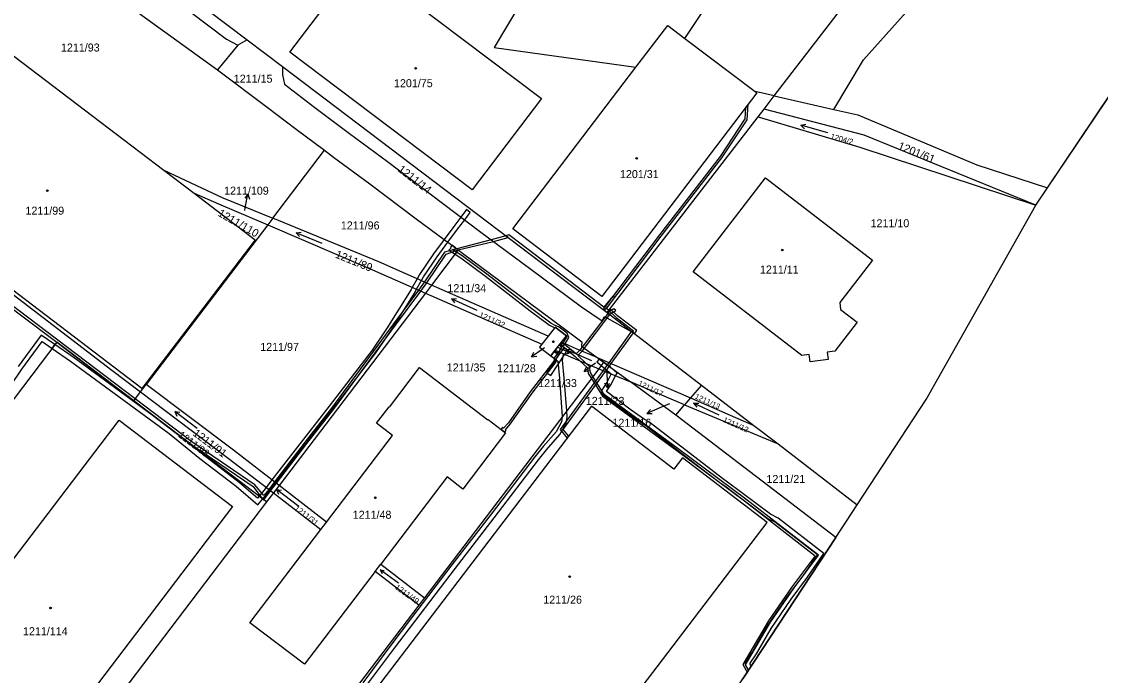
# Model space of a CAD drawing. Extents: x -756746 to -753363, y -1166406 to -1161727.
# Drawn here: x -754406.3 to -754177.2, y -1163778.3 to -1163639.4 of the extents above; entities that cross this region are included whole.
import ezdxf

# ---------------------------------------------------------------- set-up
doc = ezdxf.new("R2010")
doc.units = 0
for name, color, linetype in [('Hranice kat_území', 7, 'Continuous'), ('Hranice parcel', 7, 'Continuous'), ('Parcelní čísla', 7, 'Continuous'), ('Pop  PČ popisy', 7, 'Continuous'), ('Věcná břemena k části', 7, 'Continuous'), ('Značky budov', 7, 'Continuous'), ('Značky kultur', 7, 'Continuous')]:
    doc.layers.add(name, color=color, linetype=linetype)

msp = doc.modelspace()

# ---------------------------------------------------------------- linework, layer by layer
at = {"layer": 'Hranice kat_území'}
msp.add_lwpolyline([(-754337.89, -1163905.98), (-754335.45, -1163902.6), (-754325.31, -1163888), (-754323.21, -1163884.97), (-754317.81, -1163877.19), (-754315.17, -1163873.39), (-754313.34, -1163870.75), (-754306.56, -1163860.98), (-754298, -1163847.78), (-754274.2, -1163811.07), (-754253.14, -1163779), (-754250.83, -1163775.48), (-754233.42, -1163748.98), (-754228.88, -1163742.06), (-754214.2, -1163719.7), (-754190.9, -1163678.4), (-754188.42, -1163674.7), (-754168.2, -1163644.55)], dxfattribs=at)
at = {"layer": 'Hranice parcel'}
for p, q in [((-754358.45, -1163643.23), (-754360.38, -1163644.36)), ((-754358.45, -1163643.23), (-754350.94, -1163648.92)), ((-754265.45, -1163642.97), (-754250.57, -1163654.25)), ((-754360.38, -1163644.36), (-754364.73, -1163649.6)), ((-754188.42, -1163674.7), (-754168.2, -1163644.55)), ((-754350.94, -1163648.92), (-754281.94, -1163701.19)), ((-754246.49, -1163655.16), (-754250.57, -1163654.25)), ((-754248.66, -1163657.98), (-754246.49, -1163655.16)), ((-754246.49, -1163655.16), (-754233.83, -1163658.05)), ((-754249.93, -1163659.62), (-754248.66, -1163657.98)), ((-754281.94, -1163701.19), (-754249.93, -1163659.62)), ((-754353.01, -1163681.16), (-754342.01, -1163666.71)), ((-754376.12, -1163670.95), (-754369.66, -1163675.86)), ((-754190.9, -1163678.4), (-754188.42, -1163674.7)), ((-754354.07, -1163682.56), (-754379.91, -1163716.51)), ((-754353.01, -1163681.16), (-754354.07, -1163682.56)), ((-754313.58, -1163687.9), (-754319.25, -1163695.36)), ((-754319.25, -1163695.36), (-754320.55, -1163697.07)), ((-754294.5, -1163706.24), (-754319.25, -1163695.36)), ((-754320.55, -1163697.07), (-754351.64, -1163737.94)), ((-754320.55, -1163697.07), (-754295.82, -1163707.93)), ((-754406.82, -1163701.45), (-754398.86, -1163707.51)), ((-754281.94, -1163701.19), (-754276.37, -1163705.48)), ((-754276.37, -1163705.48), (-754261.93, -1163716.6)), ((-754398.86, -1163707.51), (-754435.76, -1163756)), ((-754382.51, -1163719.94), (-754398.86, -1163707.51)), ((-754294.5, -1163706.24), (-754295.82, -1163707.93)), ((-754292.99, -1163709.17), (-754291.68, -1163707.48)), ((-754284.1, -1163710.78), (-754264.28, -1163719.35)), ((-754284.1, -1163710.78), (-754282.74, -1163711.77)), ((-754282.74, -1163711.77), (-754283.76, -1163713.12)), ((-754282.74, -1163711.77), (-754277.03, -1163715.95)), ((-754283.76, -1163713.12), (-754320.79, -1163761.79)), ((-754283.76, -1163713.12), (-754277.03, -1163715.95)), ((-754381.08, -1163718.05), (-754379.91, -1163716.51)), ((-754379.91, -1163716.51), (-754380.06, -1163716.39)), ((-754265.52, -1163720.78), (-754277.03, -1163715.95)), ((-754267.41, -1163722.98), (-754277.03, -1163715.95)), ((-754261.93, -1163716.6), (-754264.28, -1163719.35)), ((-754261.93, -1163716.6), (-754250.79, -1163725.18)), ((-754382.51, -1163719.94), (-754381.08, -1163718.05)), ((-754264.28, -1163719.35), (-754265.52, -1163720.78)), ((-754264.28, -1163719.35), (-754250.79, -1163725.18)), ((-754354.29, -1163741.42), (-754382.51, -1163719.94)), ((-754267.41, -1163722.98), (-754265.52, -1163720.78)), ((-754265.52, -1163720.78), (-754245.68, -1163729.12)), ((-754233.42, -1163748.98), (-754267.41, -1163722.98)), ((-754250.79, -1163725.18), (-754245.68, -1163729.12)), ((-754245.68, -1163729.12), (-754228.88, -1163742.06)), ((-754351.64, -1163737.94), (-754352.85, -1163739.53)), ((-754341.57, -1163745.73), (-754351.64, -1163737.94)), ((-754352.85, -1163739.53), (-754354.29, -1163741.42)), ((-754352.85, -1163739.53), (-754342.78, -1163747.32)), ((-754354.29, -1163741.42), (-754387.32, -1163784.86)), ((-754233.42, -1163748.98), (-754228.88, -1163742.06)), ((-754342.78, -1163747.32), (-754341.57, -1163745.73)), ((-754233.42, -1163748.98), (-754250.83, -1163775.48)), ((-754331.26, -1163756.22), (-754330.05, -1163754.63)), ((-754322, -1163763.38), (-754331.26, -1163756.22)), ((-754330.05, -1163754.63), (-754320.79, -1163761.79)), ((-754322, -1163763.38), (-754353.87, -1163805.28)), ((-754320.79, -1163761.79), (-754322, -1163763.38)), ((-754250.83, -1163775.48), (-754253.14, -1163779))]:
    msp.add_line(p, q, dxfattribs=at)
for points in [[(-754233.83, -1163658.05), (-754227.5, -1163647.5), (-754200.5, -1163617.18), (-754187.5, -1163603), (-754157.75, -1163563.8), (-754142.19, -1163546.76)], [(-754246.49, -1163655.16), (-754205.84, -1163602.37), (-754190.35, -1163582.26)], [(-754265.45, -1163642.97), (-754245.57, -1163613), (-754228.76, -1163591.53)], [(-754394.44, -1163600.32), (-754402.68, -1163612.96), (-754404.35, -1163618.82), (-754403.12, -1163621.88), (-754364.73, -1163649.6)], [(-754388.77, -1163604.39), (-754392.68, -1163610.37), (-754393.38, -1163613.3), (-754392.79, -1163617.26), (-754390.81, -1163621.35), (-754389.39, -1163622.98), (-754362.82, -1163643.11), (-754360.38, -1163644.36)], [(-754282.68, -1163605.8), (-754306, -1163644.9), (-754275.86, -1163649.09)], [(-754384.12, -1163607.72), (-754391.84, -1163617.94), (-754358.45, -1163643.23)], [(-754334.63, -1163626.43), (-754295.89, -1163655.7), (-754310.63, -1163675.12), (-754349.35, -1163645.85), (-754334.63, -1163626.43)], [(-754435.43, -1163644.39), (-754426.49, -1163632.64), (-754376.12, -1163670.95)], [(-754275.86, -1163649.09), (-754269.09, -1163640.21), (-754265.45, -1163642.97)], [(-754470.37, -1163650.26), (-754464.36, -1163655), (-754435.27, -1163676.6), (-754387.15, -1163713.47), (-754381.08, -1163718.05)], [(-754364.73, -1163649.6), (-754354.17, -1163657.54), (-754347.99, -1163662.22), (-754342.01, -1163666.71)], [(-754350.94, -1163648.92), (-754350.92, -1163650.67), (-754350.52, -1163652.67), (-754344.09, -1163657.63), (-754336.69, -1163663.15), (-754328.65, -1163669.13), (-754319.55, -1163675.98), (-754308.83, -1163684.08), (-754298.21, -1163691.95), (-754287.44, -1163700), (-754283.01, -1163702.97), (-754282.51, -1163702.03), (-754276.37, -1163705.48)], [(-754250.57, -1163654.25), (-754250.22, -1163654.51), (-754283.11, -1163697.79), (-754301.99, -1163683.42), (-754275.86, -1163649.09)], [(-754190.9, -1163678.4), (-754227.36, -1163663.47), (-754248.66, -1163657.98)], [(-754249.93, -1163659.62), (-754228.33, -1163666.06), (-754190.9, -1163678.4)], [(-754233.83, -1163658.05), (-754228.72, -1163659.19), (-754203.49, -1163669.84), (-754188.42, -1163674.7)], [(-754380.06, -1163716.39), (-754380.77, -1163717.32), (-754450.51, -1163664.22), (-754450.11, -1163663.69)], [(-754342.01, -1163666.71), (-754340.1, -1163668.15), (-754332.37, -1163673.83), (-754322.52, -1163681.26), (-754313.58, -1163687.9)], [(-754376.12, -1163670.95), (-754363.62, -1163676.8), (-754353.01, -1163681.16)], [(-754248.38, -1163672.6), (-754225.6, -1163690.08), (-754232.57, -1163699.08), (-754232.39, -1163700.54), (-754228.85, -1163703.23), (-754233.6, -1163709.39), (-754235.22, -1163709.6), (-754235.02, -1163711.19), (-754238.84, -1163711.67), (-754239.04, -1163710.08), (-754240.65, -1163710.32), (-754263.74, -1163692.54), (-754248.38, -1163672.6)], [(-754369.66, -1163675.86), (-754356.71, -1163685.71), (-754380.06, -1163716.39)], [(-754369.66, -1163675.86), (-754364.5, -1163678.08), (-754354.07, -1163682.56)], [(-754228.88, -1163742.06), (-754214.2, -1163719.7), (-754190.9, -1163678.4)], [(-754354.07, -1163682.56), (-754331.79, -1163692.13), (-754320.55, -1163697.07)], [(-754319.25, -1163695.36), (-754330.45, -1163690.44), (-754353.01, -1163681.16)], [(-754313.58, -1163687.9), (-754312.68, -1163688.57), (-754300.96, -1163697.28), (-754291.33, -1163704.44), (-754287.37, -1163707.39), (-754287.43, -1163708.35), (-754284.1, -1163710.78)], [(-754291.68, -1163707.48), (-754290.64, -1163706.14), (-754292.99, -1163704.31), (-754294.5, -1163706.24)], [(-754295.82, -1163707.93), (-754296.31, -1163708.56), (-754293.94, -1163710.39), (-754292.99, -1163709.17)], [(-754284.1, -1163710.78), (-754288.52, -1163708.87), (-754291.68, -1163707.48)], [(-754292.99, -1163709.17), (-754289.28, -1163710.8), (-754283.76, -1163713.12)], [(-754341.57, -1163745.73), (-754327.56, -1163727.3), (-754330.93, -1163724.7), (-754328.29, -1163721.23), (-754328.2, -1163721.3), (-754321.81, -1163712.9), (-754307.29, -1163724.01), (-754307.22, -1163723.92), (-754303.54, -1163726.74), (-754312.63, -1163738.7), (-754315.98, -1163736.13), (-754330.05, -1163754.63)], [(-754351.64, -1163737.94), (-754361.35, -1163730.43), (-754379.91, -1163716.51)], [(-754381.08, -1163718.05), (-754362.46, -1163732.1), (-754352.85, -1163739.53)], [(-754247.97, -1163745.81), (-754265.99, -1163732.06), (-754267.82, -1163734.45), (-754285.28, -1163721.12), (-754331.17, -1163781.27), (-754295.65, -1163808.35), (-754247.97, -1163745.81)], [(-754419.46, -1163768.45), (-754385.64, -1163724.06), (-754361.51, -1163742.44), (-754395.36, -1163786.92)], [(-754331.26, -1163756.22), (-754346.24, -1163775.92), (-754357.84, -1163767.13), (-754342.78, -1163747.32)]]:
    msp.add_lwpolyline(points, dxfattribs=at)
at = {"layer": 'Pop  PČ popisy'}
for p, q in [((-754358.25, -1163676.02), (-754358.93, -1163676.91)), ((-754358.82, -1163678.97), (-754358.25, -1163676.02)), ((-754358.25, -1163676.02), (-754357.95, -1163677.1)), ((-754358.93, -1163679.52), (-754358.82, -1163678.97)), ((-754295.59, -1163708.89), (-754298.05, -1163710.61)), ((-754298.05, -1163710.61), (-754297.52, -1163709.63)), ((-754298.05, -1163710.61), (-754296.94, -1163710.45)), ((-754295.28, -1163708.67), (-754295.59, -1163708.89)), ((-754284.43, -1163711.93), (-754286.83, -1163713.74)), ((-754286.83, -1163713.74), (-754286.33, -1163712.73)), ((-754286.83, -1163713.74), (-754285.73, -1163713.53)), ((-754282.07, -1163713.17), (-754282.03, -1163714.21)), ((-754282.03, -1163714.21), (-754281.93, -1163717.21)), ((-754281.93, -1163717.21), (-754282.46, -1163716.23)), ((-754281.93, -1163717.21), (-754281.46, -1163716.19)), ((-754270.76, -1163721.44), (-754273.52, -1163722.61)), ((-754273.52, -1163722.61), (-754272.8, -1163721.76)), ((-754268.73, -1163720.59), (-754270.76, -1163721.44)), ((-754273.52, -1163722.61), (-754272.41, -1163722.68))]:
    msp.add_line(p, q, dxfattribs=at)
at = {"layer": 'Věcná břemena k části'}
for points in [[(-754257.99, -1163668.05), (-754270.88, -1163684.66), (-754282.84, -1163700.5), (-754281.94, -1163701.19), (-754281.6, -1163700.75), (-754282.11, -1163700.36), (-754270.48, -1163684.96), (-754257.59, -1163668.35), (-754252.27, -1163660.22), (-754252.03, -1163656.89), (-754252.58, -1163657.62), (-754252.75, -1163660.06)], [(-754311.04, -1163679.94), (-754311.84, -1163679.33), (-754313.04, -1163680.9), (-754314.57, -1163682.91), (-754316.6, -1163685.66), (-754318.87, -1163688.75), (-754321.82, -1163693.1), (-754322.33, -1163694.01), (-754323.35, -1163695.84), (-754323.61, -1163696.31), (-754328.86, -1163704.69), (-754331.9, -1163709.16), (-754340.98, -1163721.07), (-754353.17, -1163736.76), (-754354.39, -1163738.34), (-754354.89, -1163738.98), (-754355.91, -1163740.19), (-754355.11, -1163740.8), (-754354.09, -1163739.58), (-754353.6, -1163738.95), (-754352.38, -1163737.37), (-754340.2, -1163721.69), (-754331.1, -1163709.75), (-754328.01, -1163705.21), (-754322.76, -1163696.84), (-754322.43, -1163696.24), (-754321.41, -1163694.41), (-754320.98, -1163693.64), (-754318.06, -1163689.34), (-754315.79, -1163686.26), (-754313.73, -1163683.47), (-754312.23, -1163681.51)], [(-754426.67, -1163682.37), (-754427.07, -1163682.07), (-754427.42, -1163682.61), (-754428.43, -1163684.21), (-754428.42, -1163684.69), (-754423.18, -1163689), (-754406.82, -1163701.45), (-754398.86, -1163707.51), (-754382.51, -1163719.94), (-754382.22, -1163719.55), (-754413.34, -1163695.97), (-754427.92, -1163684.45), (-754427.02, -1163682.92)], [(-754382.22, -1163719.55), (-754382.51, -1163719.94), (-754371.1, -1163728.63), (-754357.17, -1163738.19), (-754355.29, -1163740.66), (-754354.89, -1163740.96), (-754353.45, -1163739.07), (-754352.23, -1163737.48), (-754345.73, -1163728.99), (-754340.09, -1163721.81), (-754326.92, -1163703.87), (-754321.55, -1163696.63), (-754320.27, -1163694.91), (-754316.18, -1163688.77), (-754313.58, -1163687.9), (-754306.12, -1163686.09), (-754302.97, -1163685.26), (-754303.48, -1163684.87), (-754306.63, -1163685.71), (-754313.92, -1163687.65), (-754316.5, -1163688.33), (-754320.75, -1163694.7), (-754322.02, -1163696.42), (-754327.32, -1163703.57), (-754340.49, -1163721.51), (-754346.13, -1163728.69), (-754352.63, -1163737.18), (-754353.84, -1163738.76), (-754354.86, -1163740.09), (-754356.83, -1163737.81), (-754370.18, -1163728.65)], [(-754280.75, -1163697.73), (-754282.68, -1163700.08), (-754300.25, -1163686.66), (-754302.86, -1163684.71), (-754303.48, -1163684.87), (-754302.97, -1163685.26), (-754282.51, -1163700.76), (-754281.47, -1163699.48), (-754280.36, -1163698.03)], [(-754314.92, -1163686.9), (-754315.22, -1163687.3), (-754315.07, -1163687.42), (-754315.57, -1163687.95), (-754314.25, -1163688.78), (-754313.95, -1163688.38), (-754314.79, -1163687.85), (-754314.66, -1163687.72), (-754314.42, -1163687.9), (-754314.12, -1163687.5)], [(-754313.95, -1163688.38), (-754314.25, -1163688.78), (-754313.05, -1163689.54), (-754307.81, -1163693.43), (-754298.29, -1163700.82), (-754294.25, -1163703.85), (-754293.39, -1163704.31), (-754293.1, -1163704.45), (-754292.99, -1163704.31), (-754290.64, -1163706.14), (-754290.64, -1163706.45), (-754291.38, -1163707.61), (-754291.6, -1163707.82), (-754291.8, -1163707.63), (-754292.12, -1163708.05), (-754291.72, -1163708.56), (-754290.86, -1163707.84), (-754290.08, -1163706.51), (-754290.45, -1163705.56), (-754292.16, -1163704.33), (-754293.17, -1163703.87), (-754293.97, -1163703.43), (-754297.99, -1163700.42), (-754307.51, -1163693.03), (-754312.77, -1163689.12)], [(-754291.68, -1163707.48), (-754291.96, -1163707.83), (-754288.75, -1163710.53), (-754287.76, -1163711.44), (-754286.15, -1163712.92), (-754285.98, -1163714.14), (-754285.33, -1163715.18), (-754285, -1163714.76), (-754285.5, -1163713.96), (-754285.69, -1163712.68), (-754286.42, -1163712), (-754288.22, -1163710.33), (-754287.31, -1163709.39), (-754281.37, -1163701.63), (-754281.77, -1163701.32), (-754287.76, -1163709.2), (-754288.59, -1163710)], [(-754281.77, -1163701.32), (-754281.37, -1163701.63), (-754281.19, -1163701.39), (-754280.11, -1163700.75), (-754280.54, -1163700.42), (-754281.53, -1163701.01)], [(-754275.65, -1163704.99), (-754279.77, -1163701.88), (-754281.33, -1163700.4), (-754281.6, -1163700.75), (-754280.09, -1163702.26), (-754276.37, -1163705.07), (-754276.57, -1163705.32), (-754276.37, -1163705.48), (-754276.17, -1163705.63)], [(-754276.77, -1163705.17), (-754281.63, -1163711.85), (-754281.98, -1163712.33), (-754281.57, -1163712.63), (-754281.15, -1163712.05), (-754276.37, -1163705.48)], [(-754356.14, -1163742.02), (-754355.11, -1163740.8), (-754355.91, -1163740.19), (-754356.26, -1163740.6), (-754360.14, -1163737.29), (-754367.86, -1163731.39), (-754374.58, -1163725.97), (-754378.63, -1163723.02), (-754395.36, -1163710.68), (-754399.24, -1163708.01), (-754399.85, -1163708.81), (-754395.94, -1163711.5), (-754379.27, -1163723.8), (-754375.02, -1163726.89), (-754368.47, -1163732.18), (-754360.77, -1163738.07)], [(-754303.58, -1163726.08), (-754302.56, -1163724.91), (-754297.91, -1163718.3), (-754292.81, -1163711.7), (-754292.7, -1163710.96), (-754291.78, -1163709.7), (-754291.09, -1163708.76), (-754291.8, -1163707.63), (-754292.12, -1163708.05), (-754291.69, -1163708.74), (-754292.25, -1163709.5), (-754293.18, -1163710.76), (-754293.29, -1163711.5), (-754298.33, -1163718.02), (-754302.96, -1163724.61), (-754303.98, -1163725.78), (-754304.19, -1163725.61), (-754304.51, -1163726), (-754303.71, -1163726.61), (-754303.41, -1163726.22)], [(-754292.53, -1163708.57), (-754292.99, -1163709.17), (-754293.15, -1163709.38), (-754292.07, -1163709.9), (-754294.79, -1163714.03), (-754293.95, -1163714.58), (-754290.98, -1163710.06), (-754290.61, -1163709.5)], [(-754290.46, -1163727.9), (-754290.14, -1163727.49), (-754291.32, -1163726.01), (-754282.36, -1163713.71), (-754281.57, -1163712.63), (-754281.98, -1163712.33), (-754282.84, -1163713.51), (-754291.94, -1163726.03)], [(-754283.25, -1163712.45), (-754281.1, -1163714.24), (-754282.04, -1163716.06), (-754282.77, -1163717.13), (-754283.27, -1163718.07), (-754282.82, -1163718.65), (-754277.44, -1163722.72), (-754274.57, -1163724.73), (-754273.67, -1163725.24), (-754262.13, -1163734.16), (-754258.06, -1163737.3), (-754256.97, -1163738.03), (-754247.82, -1163744.92), (-754246.19, -1163745.72), (-754237.33, -1163752.6), (-754240.21, -1163756.82), (-754243.73, -1163761.53), (-754248, -1163767.77), (-754251.12, -1163773.18), (-754252.59, -1163775.3), (-754252.69, -1163776.05), (-754251.98, -1163777.23), (-754251.37, -1163776.3), (-754251.65, -1163775.83), (-754251.63, -1163775.68), (-754250.28, -1163773.72), (-754247.16, -1163768.31), (-754242.91, -1163762.11), (-754239.39, -1163757.4), (-754235.97, -1163752.38), (-754245.65, -1163744.86), (-754247.3, -1163744.06), (-754256.39, -1163737.21), (-754257.48, -1163736.48), (-754261.51, -1163733.36), (-754273.11, -1163724.4), (-754274.03, -1163723.89), (-754276.86, -1163721.92), (-754282.08, -1163717.96), (-754281.91, -1163717.65), (-754281.18, -1163716.58), (-754280.17, -1163714.63), (-754279.86, -1163714.05), (-754281.29, -1163712.83), (-754282.74, -1163711.77), (-754283.67, -1163711.1), (-754284.17, -1163711.69)], [(-754285, -1163714.76), (-754285.33, -1163715.18), (-754282.97, -1163718.97), (-754267.17, -1163730.54), (-754252.83, -1163741.22), (-754237.78, -1163752.88), (-754242.69, -1163759.41), (-754247.68, -1163766.69), (-754253.19, -1163776), (-754252.22, -1163777.6), (-754251.94, -1163777.18), (-754252.61, -1163776.08), (-754247.26, -1163766.95), (-754242.29, -1163759.71), (-754237.08, -1163752.78), (-754252.53, -1163740.82), (-754266.87, -1163730.14), (-754282.59, -1163718.63)]]:
    msp.add_lwpolyline(points, close=True, dxfattribs=at)
for points in [[(-754413.1, -1163723.23), (-754406.26, -1163713.22), (-754401.94, -1163707.37), (-754399.85, -1163708.81), (-754399.24, -1163708.01), (-754402.18, -1163705.99), (-754407.08, -1163712.65)], [(-754333.08, -1163780.46), (-754327.17, -1163772.51), (-754322.82, -1163766.84), (-754314.2, -1163755.49), (-754305.97, -1163744.79), (-754296.58, -1163732.49), (-754294.82, -1163730.33), (-754292, -1163727.14), (-754290.68, -1163724.73), (-754290.46, -1163723.41), (-754290.56, -1163722.06), (-754291.09, -1163715.15), (-754291.47, -1163711.28), (-754291.25, -1163710.09), (-754290.98, -1163710.06), (-754290.28, -1163709.79), (-754290.65, -1163708.83), (-754291.39, -1163709.08), (-754292.05, -1163708.9), (-754292.16, -1163709.53), (-754292.3, -1163710.31), (-754293.25, -1163709.5), (-754293.94, -1163710.39), (-754292.44, -1163711.52), (-754292.09, -1163715.23), (-754291.52, -1163723.32), (-754291.64, -1163724.39), (-754292.82, -1163726.56), (-754295.58, -1163729.69), (-754297.34, -1163731.83), (-754306.63, -1163744.01), (-754314.96, -1163754.83), (-754323.5, -1163766.08), (-754327.93, -1163771.87), (-754333.86, -1163779.84)]]:
    msp.add_lwpolyline(points, dxfattribs=at)
at = {"layer": 'Značky budov'}
for centre in [(-754322.65, -1163649.3), (-754275.69, -1163668.44), (-754400.87, -1163675.31), (-754244.78, -1163687.91), (-754293.39, -1163707.4), (-754331.2, -1163740.56), (-754289.94, -1163757.31), (-754400.19, -1163763.97)]:
    msp.add_circle(centre, 0.175, dxfattribs=at)
at = {"layer": 'Značky kultur'}
for p, q in [((-754240.86, -1163661.38), (-754239.78, -1163661.17)), ((-754235.09, -1163663.03), (-754240.86, -1163661.38)), ((-754240.86, -1163661.38), (-754240.06, -1163662.13)), ((-754348.05, -1163684.24), (-754346.96, -1163684.14)), ((-754342.49, -1163686.49), (-754348.05, -1163684.24)), ((-754348.05, -1163684.24), (-754347.34, -1163685.07)), ((-754315.05, -1163698.28), (-754313.96, -1163698.22)), ((-754309.57, -1163700.73), (-754315.05, -1163698.28)), ((-754315.05, -1163698.28), (-754314.36, -1163699.14)), ((-754290.73, -1163709.03), (-754289.64, -1163708.96)), ((-754285.25, -1163711.47), (-754290.73, -1163709.03)), ((-754290.73, -1163709.03), (-754290.04, -1163709.88)), ((-754263.61, -1163720.47), (-754262.51, -1163720.43)), ((-754258.17, -1163723), (-754263.61, -1163720.47)), ((-754263.61, -1163720.47), (-754262.94, -1163721.33)), ((-754369.01, -1163725.81), (-754373.8, -1163722.2)), ((-754373.8, -1163722.2), (-754373.33, -1163723.19)), ((-754373.8, -1163722.2), (-754372.72, -1163722.39)), ((-754347.44, -1163742.38), (-754352.23, -1163738.77)), ((-754352.23, -1163738.77), (-754351.76, -1163739.76)), ((-754352.23, -1163738.77), (-754351.15, -1163738.96)), ((-754326.29, -1163758.71), (-754330.17, -1163755.89)), ((-754330.17, -1163755.89), (-754329.77, -1163756.67)), ((-754330.17, -1163755.89), (-754329.3, -1163756.02))]:
    msp.add_line(p, q, dxfattribs=at)

# ---------------------------------------------------------------- texts
at = {"layer": 'Parcelní čísla'}
for s, p in [('1211/93', (-754397.97, -1163645.73)), ('1211/15', (-754361.27, -1163652.35)), ('1201/75', (-754327.24, -1163653.31)), ('1201/31', (-754279.25, -1163672.62)), ('1211/109', (-754363.33, -1163676.15)), ('1211/99', (-754405.51, -1163680.4)), ('1211/96', (-754338.53, -1163683.53)), ('1211/10', (-754226.03, -1163683.07)), ('1211/11', (-754249.52, -1163692.9)), ('1211/34', (-754315.89, -1163696.87)), ('1211/97', (-754355.65, -1163709.34)), ('1211/35', (-754316.05, -1163713.71)), ('1211/28', (-754305.36, -1163713.87)), ('1211/33', (-754296.62, -1163717.03)), ('1211/23', (-754286.51, -1163720.81)), ('1211/16', (-754280.84, -1163725.45)), ('1211/21', (-754248.14, -1163737.41)), ('1211/48', (-754336.01, -1163745.01)), ('1211/26', (-754295.54, -1163763.05)), ('1211/114', (-754406.03, -1163769.75))]:
    msp.add_text(s, height=1.7, dxfattribs=at).set_placement(p)
for s, height, rotation, p in [('1204/2', 1.2, 345, (-754234.64, -1163664.28)), ('1201/61', 1.7, 338, (-754220.37, -1163666.42)), ('1211/14', 1.7, 322, (-754326.58, -1163671.04)), ('1211/110', 1.7, 330, (-754364.8, -1163680.55)), ('1211/89', 1.7, 338, (-754339.87, -1163689.48)), ('1211/32', 1.2, 336, (-754309.3, -1163702.12)), ('1211/17', 1.139, 334, (-754275.52, -1163716.6)), ('1211/13', 1.139, 335, (-754263.46, -1163719.39)), ('1211/12', 1.139, 336, (-754257.46, -1163724.39)), ('1211/98', 1.564, 323, (-754373.23, -1163727.48)), ('1211/91', 1.7, 323, (-754370.11, -1163727.16)), ('1211/31', 1.2, 322, (-754348.48, -1163742.99)), ('1211/49', 1.2, 324, (-754327.15, -1163759.79))]:
    msp.add_text(s, height=height, rotation=rotation, dxfattribs=at).set_placement(p)

doc.saveas('drawing.dxf')
